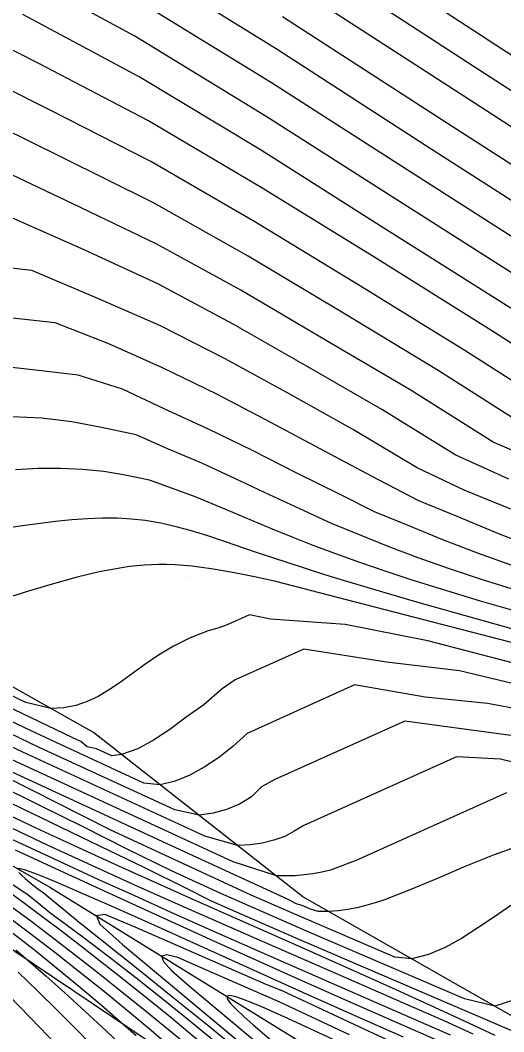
# Model space of a CAD drawing. Extents: x 2356077 to 2359823, y 225951 to 227822.
# Drawn here: x 2356788.9 to 2356814.3, y 227222.4 to 227275.5 of the extents above; entities that cross this region are included whole.
import ezdxf

# ---------------------------------------------------------------- set-up
doc = ezdxf.new("R2010")
doc.units = 0
for name, color, linetype in [('DTM Contours Major', 7, 'Continuous'), ('DTM Contours Minor', 7, 'Continuous'), ('PH Exist DTM Breakline', 7, 'Continuous'), ('PH Exist DTM Point', 7, 'Continuous')]:
    doc.layers.add(name, color=color, linetype=linetype)

msp = doc.modelspace()

# ---------------------------------------------------------------- linework, layer by layer
at = {"layer": 'DTM Contours Major'}
for points in [[(2356848.823, 227254.962), (2356846.11, 227255.881), (2356843.26, 227256.937), (2356840.084, 227258.434), (2356836.625, 227260.214), (2356832.825, 227262.334), (2356823.898, 227267.786), (2356813.905, 227274.236), (2356803.47, 227281.026)], [(2356857.144, 227244.996), (2356847.362, 227248.584), (2356843.763, 227249.813), (2356840.139, 227251.041), (2356836.449, 227252.344), (2356832.56, 227254.076), (2356828.477, 227256.079), (2356824.208, 227258.338), (2356817.104, 227262.642), (2356809.663, 227267.384), (2356802.094, 227272.242), (2356794.652, 227276.818)], [(2356815.747, 227254.02), (2356810.861, 227257.127), (2356805.872, 227260.137), (2356800.854, 227263.134), (2356795.886, 227265.938), (2356791.041, 227268.338), (2356786.26, 227270.688)], [(2356814.905, 227246.812), (2356812.983, 227247.502), (2356811.115, 227248.22), (2356809.287, 227248.971), (2356807.509, 227249.687), (2356805.701, 227250.596), (2356803.393, 227251.739), (2356801.087, 227252.908), (2356798.781, 227254.045), (2356796.477, 227255.094), (2356794.243, 227256.135), (2356791.918, 227256.877), (2356789.831, 227257.115), (2356787.809, 227257.357)], [(2356820.208, 227240.34), (2356810.311, 227242.909), (2356805.96, 227243.765), (2356802.045, 227244.044), (2356800.925, 227244.276), (2356799.748, 227243.747), (2356799.26, 227243.578), (2356798.76, 227243.434), (2356797.799, 227243.07), (2356796.935, 227242.638), (2356796.148, 227242.162), (2356795.42, 227241.662), (2356794.067, 227240.682), (2356793.516, 227240.314), (2356792.958, 227239.989), (2356792.385, 227239.718), (2356791.787, 227239.513), (2356791.155, 227239.388), (2356790.48, 227239.353), (2356789.162, 227239.661), (2356781.398, 227243.381)], [(2356814.465, 227234.916), (2356806.587, 227231.374), (2356805.199, 227230.853), (2356804.737, 227230.752), (2356804.272, 227230.668), (2356803.804, 227230.605), (2356803.328, 227230.563), (2356802.844, 227230.546), (2356802.349, 227230.554), (2356800.07, 227231.291), (2356788.022, 227236.85)], [(2356813.867, 227222.16), (2356812.244, 227222.919), (2356810.496, 227223.722), (2356808.658, 227224.557), (2356806.766, 227225.409), (2356803.469, 227226.876), (2356797.884, 227229.347), (2356796.444, 227229.988), (2356794.237, 227230.979), (2356791.981, 227232.004), (2356789.695, 227233.058), (2356787.396, 227234.139)], [(2356788.003, 227228.575), (2356789.351, 227227.556), (2356790.678, 227226.534), (2356791.968, 227225.523), (2356793.207, 227224.536), (2356794.378, 227223.584), (2356795.746, 227222.447), (2356796.546, 227221.765)], [(2356808.515, 227221.771), (2356806.173, 227222.864), (2356803.707, 227224.025), (2356802.645, 227224.503), (2356801.809, 227224.849), (2356794.904, 227227.863), (2356793.308, 227228.52), (2356792.884, 227228.449), (2356793.059, 227228.011), (2356794.25, 227226.951), (2356800.272, 227221.926)]]:
    msp.add_lwpolyline(points, dxfattribs=at)
at = {"layer": 'DTM Contours Minor'}
for points in [[(2356850.682, 227252.943), (2356847.814, 227253.931), (2356844.923, 227254.911), (2356841.918, 227256), (2356838.599, 227257.548), (2356835.008, 227259.381), (2356831.087, 227261.559), (2356822.522, 227266.781), (2356813.05, 227272.894), (2356803.207, 227279.293)], [(2356848.192, 227249.673), (2356844.779, 227250.842), (2356841.341, 227252.006), (2356837.83, 227253.244), (2356834.083, 227254.93), (2356830.116, 227256.895), (2356825.883, 227259.198), (2356818.443, 227263.677), (2356810.502, 227268.756), (2356802.379, 227273.992), (2356794.396, 227278.939)], [(2356856.779, 227243.736), (2356846.532, 227247.494), (2356842.744, 227248.786), (2356838.932, 227250.077), (2356835.059, 227251.454), (2356831.03, 227253.231), (2356826.834, 227255.268), (2356822.528, 227257.466), (2356815.776, 227261.598), (2356808.832, 227266.002), (2356801.806, 227270.484), (2356794.898, 227274.692), (2356788.306, 227278.273)], [(2356849.851, 227251.853), (2356846.804, 227252.901), (2356843.732, 227253.941), (2356840.565, 227255.074), (2356837.104, 227256.67), (2356833.385, 227258.552), (2356829.353, 227260.78), (2356821.161, 227265.765), (2356812.208, 227271.538), (2356802.952, 227277.548)], [(2356850.472, 227243.533), (2356847.506, 227244.756), (2356846.198, 227245.293), (2356845.283, 227245.656), (2356844.358, 227246.006), (2356843.565, 227246.291), (2356842.654, 227246.607), (2356841.163, 227247.107), (2356838.485, 227247.994), (2356835.361, 227249.067), (2356831.847, 227250.364), (2356827.997, 227251.923), (2356823.856, 227253.757), (2356819.52, 227255.501), (2356813.634, 227259.243), (2356807.616, 227263.005), (2356801.552, 227266.749), (2356795.578, 227270.267), (2356789.815, 227273.276), (2356784.05, 227276.192)], [(2356856.42, 227242.474), (2356845.701, 227246.405), (2356841.722, 227247.759), (2356837.718, 227249.116), (2356833.662, 227250.573), (2356829.492, 227252.392), (2356825.187, 227254.46), (2356820.826, 227256.61), (2356814.455, 227260.543), (2356808.001, 227264.607), (2356801.508, 227268.716), (2356795.125, 227272.562), (2356789.001, 227275.835)], [(2356849.021, 227250.763), (2356845.792, 227251.871), (2356842.538, 227252.973), (2356839.202, 227254.152), (2356835.597, 227255.791), (2356831.752, 227257.712), (2356827.615, 227259.976), (2356819.796, 227264.697), (2356811.351, 227270.111), (2356802.667, 227275.725)], [(2356848.633, 227242.909), (2356847.249, 227243.535), (2356845.754, 227244.216), (2356845.135, 227244.487), (2356844.543, 227244.735), (2356844.023, 227244.94), (2356843.327, 227245.195), (2356842.841, 227245.362), (2356842.214, 227245.566), (2356841.538, 227245.777), (2356838.198, 227246.79), (2356835.645, 227247.6), (2356832.672, 227248.614), (2356829.337, 227249.852), (2356825.702, 227251.338), (2356821.807, 227253.078), (2356817.714, 227254.709), (2356812.312, 227258.144), (2356806.78, 227261.556), (2356801.217, 227264.936), (2356795.736, 227268.103), (2356790.431, 227270.811), (2356785.163, 227273.455)], [(2356816.985, 227251.967), (2356813.753, 227253.349), (2356809.38, 227256.115), (2356804.939, 227258.725), (2356800.466, 227261.341), (2356796.014, 227263.786), (2356791.635, 227265.884), (2356787.34, 227267.92)], [(2356814.585, 227251.407), (2356811.752, 227252.682), (2356807.89, 227255.074), (2356803.996, 227257.323), (2356800.066, 227259.567), (2356796.134, 227261.661), (2356792.236, 227263.459), (2356788.42, 227265.151)], [(2356814.683, 227249.836), (2356812.223, 227250.835), (2356809.756, 227252.012), (2356806.411, 227253.996), (2356803.053, 227255.876), (2356799.656, 227257.739), (2356796.239, 227259.473), (2356792.819, 227260.961), (2356789.47, 227262.379), (2356786.497, 227262.708)], [(2356816.227, 227247.695), (2356814.084, 227248.526), (2356811.953, 227249.418), (2356809.845, 227250.268), (2356807.692, 227251.385), (2356804.882, 227252.873), (2356802.055, 227254.389), (2356799.209, 227255.88), (2356796.355, 227257.264), (2356793.531, 227258.527), (2356790.709, 227259.63), (2356788.144, 227259.907)], [(2356816.579, 227245.066), (2356813.188, 227246.116), (2356811.455, 227246.696), (2356809.807, 227247.282), (2356808.231, 227247.876), (2356806.714, 227248.481), (2356805.252, 227249.079), (2356803.81, 227249.739), (2356801.989, 227250.587), (2356800.196, 227251.435), (2356798.423, 227252.247), (2356796.663, 227252.989), (2356794.966, 227253.736), (2356793.148, 227254.126), (2356791.575, 227254.426), (2356790, 227254.609), (2356788.428, 227254.691)], [(2356817.027, 227243.868), (2356813.096, 227244.995), (2356809.495, 227246.097), (2356808.074, 227246.564), (2356806.738, 227247.024), (2356805.478, 227247.479), (2356804.284, 227247.929), (2356803.147, 227248.376), (2356802.056, 227248.82), (2356799.393, 227249.943), (2356798.122, 227250.459), (2356796.873, 227250.921), (2356795.659, 227251.356), (2356794.389, 227251.619), (2356793.27, 227251.806), (2356792.135, 227251.92), (2356790.983, 227251.969), (2356789.811, 227251.962), (2356788.617, 227251.907)], [(2356818.369, 227242.532), (2356813.86, 227243.785), (2356809.624, 227244.978), (2356805.887, 227246.077), (2356804.85, 227246.398), (2356803.879, 227246.706), (2356802.969, 227247.002), (2356801.306, 227247.557), (2356799.612, 227248.133), (2356798.73, 227248.425), (2356797.886, 227248.686), (2356797.066, 227248.912), (2356796.257, 227249.096), (2356795.445, 227249.233), (2356794.712, 227249.312), (2356793.963, 227249.353), (2356793.193, 227249.358), (2356792.397, 227249.331), (2356791.573, 227249.272), (2356790.714, 227249.186), (2356789.111, 227248.978), (2356787.421, 227248.722)], [(2356815.678, 227242.569), (2356806.044, 227245.07), (2356802.311, 227246.024), (2356801.274, 227246.251), (2356800.32, 227246.447), (2356799.442, 227246.61), (2356798.911, 227246.698), (2356798.404, 227246.772), (2356797.918, 227246.831), (2356797.448, 227246.876), (2356796.993, 227246.906), (2356796.547, 227246.922), (2356796.157, 227246.922), (2356795.77, 227246.911), (2356795.384, 227246.889), (2356794.998, 227246.855), (2356794.611, 227246.811), (2356794.219, 227246.756), (2356793.022, 227246.533), (2356791.793, 227246.239), (2356790.544, 227245.894), (2356789.291, 227245.518), (2356786.823, 227244.756)], [(2356816.156, 227240.339), (2356811.983, 227241.332), (2356808.15, 227241.793), (2356803.789, 227242.474), (2356800.185, 227240.854), (2356799.496, 227240.382), (2356798.524, 227239.543), (2356797.602, 227238.888), (2356796.729, 227238.253), (2356795.884, 227237.683), (2356795.047, 227237.229), (2356794.2, 227236.936), (2356793.687, 227236.858), (2356792.883, 227237.229), (2356792.39, 227237.332), (2356792.058, 227237.61), (2356791.635, 227237.805), (2356786.317, 227240.349)], [(2356816.945, 227238.96), (2356813.461, 227239.608), (2356810.171, 227239.95), (2356806.465, 227240.588), (2356800.807, 227238.044), (2356800.06, 227237.35), (2356799.303, 227236.758), (2356798.543, 227236.273), (2356797.789, 227235.855), (2356797.026, 227235.533), (2356796.237, 227235.341), (2356795.373, 227235.424), (2356790.749, 227237.558), (2356789.098, 227238.342), (2356782.795, 227241.362)], [(2356814.955, 227237.892), (2356809.107, 227238.686), (2356802.269, 227235.612), (2356801.568, 227235.238), (2356801.029, 227234.712), (2356800.397, 227234.325), (2356799.714, 227234.048), (2356799.011, 227233.849), (2356798.274, 227233.745), (2356796.995, 227234.021), (2356789.867, 227237.31), (2356788.337, 227238.031)], [(2356816.741, 227236.051), (2356814.136, 227236.694), (2356811.82, 227236.816), (2356803.785, 227233.203), (2356803.288, 227232.906), (2356802.787, 227232.629), (2356802.206, 227232.427), (2356801.596, 227232.279), (2356800.967, 227232.184), (2356800.311, 227232.15), (2356798.572, 227232.637), (2356789.003, 227237.053), (2356787.62, 227237.699)], [(2356814.68, 227228.994), (2356813.819, 227228.401), (2356812.956, 227227.814), (2356812.09, 227227.266), (2356811.222, 227226.791), (2356810.35, 227226.421), (2356809.476, 227226.19), (2356808.587, 227226.274), (2356803.448, 227228.482), (2356801.016, 227229.544), (2356796.012, 227231.85), (2356793.602, 227232.966), (2356785.301, 227237.153)], [(2356815.26, 227224.149), (2356813.837, 227223.701), (2356812.247, 227224.087), (2356804.015, 227227.618), (2356799.427, 227229.62), (2356796.865, 227230.801), (2356794.484, 227231.965), (2356792.172, 227233.128), (2356789.854, 227234.278), (2356785.35, 227236.499)], [(2356815.316, 227232.209), (2356813.816, 227231.663), (2356812.324, 227231.061), (2356810.856, 227230.432), (2356809.423, 227229.828), (2356808.039, 227229.3), (2356807.546, 227229.136), (2356807.058, 227228.992), (2356806.573, 227228.871), (2356806.09, 227228.776), (2356805.604, 227228.711), (2356805.114, 227228.679), (2356804.548, 227228.685), (2356804.138, 227228.801), (2356803.785, 227228.953), (2356803.359, 227229.091), (2356803.069, 227229.266), (2356802.696, 227229.428), (2356797.512, 227231.815), (2356787.218, 227236.565)], [(2356816.089, 227221.821), (2356803.459, 227227.242), (2356800.24, 227228.647), (2356798.934, 227229.23), (2356797.646, 227229.873), (2356795.379, 227230.987), (2356793.086, 227232.098), (2356786.276, 227235.367)], [(2356812.71, 227222.235), (2356811.174, 227222.923), (2356809.559, 227223.636), (2356806.154, 227225.123), (2356801.326, 227227.222), (2356798.17, 227228.607), (2356796.548, 227229.327), (2356794.89, 227230.07), (2356792.631, 227231.095), (2356790.329, 227232.157), (2356788.01, 227233.246)], [(2356811.519, 227222.177), (2356807.094, 227224.108), (2356802.164, 227226.258), (2356798.617, 227227.824), (2356796.776, 227228.646), (2356794.894, 227229.495), (2356792.973, 227230.37), (2356790.627, 227231.452), (2356788.288, 227232.542)], [(2356813.462, 227220.738), (2356809.076, 227222.665), (2356806.233, 227223.914), (2356803.105, 227225.302), (2356801.118, 227226.193), (2356799.051, 227227.126), (2356794.782, 227229.07), (2356790.514, 227231.032), (2356788.611, 227231.91)], [(2356809.032, 227222.074), (2356806.487, 227223.197), (2356803.742, 227224.422), (2356795.951, 227227.937), (2356793.983, 227228.818), (2356792.214, 227229.598), (2356790.721, 227230.237), (2356790.211, 227230.448), (2356789.765, 227230.625), (2356789.388, 227230.766), (2356789.085, 227230.867), (2356788.863, 227230.924), (2356788.727, 227230.934)], [(2356788.126, 227230.331), (2356789.265, 227229.575), (2356789.806, 227229.13), (2356790.421, 227228.632), (2356791.286, 227227.997), (2356792.151, 227227.352), (2356793.549, 227226.293), (2356794.939, 227225.216), (2356796.319, 227224.126), (2356797.685, 227223.025), (2356799.036, 227221.919)], [(2356788.785, 227230.725), (2356788.926, 227230.584), (2356789.119, 227230.41), (2356789.361, 227230.203), (2356789.781, 227229.87), (2356790.062, 227229.683), (2356792.05, 227228.051), (2356795.15, 227225.582), (2356796.903, 227224.176), (2356798.732, 227222.696), (2356800.596, 227221.172)], [(2356787.853, 227230.018), (2356788.938, 227229.224), (2356789.997, 227228.436), (2356791.03, 227227.656), (2356792.039, 227226.884), (2356793.024, 227226.12), (2356793.986, 227225.365), (2356794.938, 227224.609), (2356795.869, 227223.861), (2356796.783, 227223.117), (2356797.682, 227222.376), (2356798.569, 227221.636)], [(2356788.181, 227229.099), (2356789.415, 227228.18), (2356790.613, 227227.272), (2356791.769, 227226.383), (2356792.878, 227225.519), (2356793.934, 227224.686), (2356795.53, 227223.407), (2356796.668, 227222.478), (2356797.75, 227221.573)], [(2356788.463, 227227.563), (2356789.617, 227226.655), (2356790.78, 227225.719), (2356791.948, 227224.757), (2356793.118, 227223.769), (2356794.286, 227222.756), (2356794.966, 227222.154)], [(2356788.63, 227226.669), (2356789.262, 227226.128), (2356790.206, 227225.303), (2356791.216, 227224.401), (2356792.28, 227223.43), (2356793.388, 227222.398), (2356794.525, 227221.313)], [(2356806.199, 227222.194), (2356802.524, 227223.92), (2356798.345, 227225.743), (2356797.164, 227226.252), (2356796.571, 227226.398), (2356796.307, 227226.337), (2356796.406, 227226.053), (2356796.819, 227225.572), (2356797.774, 227224.755), (2356802.092, 227221.148)], [(2356788.749, 227225.495), (2356789.786, 227224.497), (2356790.847, 227223.452), (2356791.925, 227222.366), (2356793.009, 227221.248)], [(2356787.735, 227224.788), (2356789.912, 227222.555), (2356790.645, 227221.797)], [(2356807.198, 227221.089), (2356802.946, 227223.05), (2356801.734, 227223.593), (2356801.105, 227223.861), (2356800.571, 227224.071), (2356800.151, 227224.21), (2356799.864, 227224.266), (2356799.73, 227224.225), (2356799.76, 227224.084), (2356799.934, 227223.85), (2356800.233, 227223.536), (2356800.638, 227223.153), (2356801.128, 227222.713), (2356802.332, 227221.68)]]:
    msp.add_lwpolyline(points, dxfattribs=at)
at = {"layer": 'PH Exist DTM Breakline'}
for points in [[(2356598.346, 227344.988), (2356610.985, 227337.882), (2356624.757, 227330.619), (2356633.489, 227324.349), (2356646.025, 227317.874), (2356660.346, 227309.675), (2356674.025, 227301.367), (2356685.554, 227293.579), (2356704.848, 227281.062), (2356719.296, 227272.924), (2356732.757, 227265.163), (2356747.196, 227256.79), (2356757.161, 227250.113), (2356766.932, 227244.619), (2356779.34, 227236.291), (2356790.423, 227229.967), (2356803.979, 227221.604), (2356813.49, 227214.849), (2356822.994, 227209.197), (2356834.106, 227204.079), (2356840.653, 227200.058), (2356845.766, 227194.655), (2356853.969, 227189.123)], [(2356849.479, 227201.151), (2356841.501, 227207.716), (2356831.266, 227213.47), (2356818.296, 227221.156), (2356803.747, 227229.459), (2356792.725, 227238.092), (2356780.814, 227244.788), (2356767.706, 227252.157), (2356757.219, 227258.47), (2356745.167, 227265.849), (2356732.916, 227272.736), (2356723.277, 227279.91)], [(2356701.726, 227278.246), (2356715.471, 227270.812), (2356729.359, 227262.131), (2356738.661, 227255.665), (2356750.12, 227250.753), (2356761.713, 227243.85), (2356773.041, 227235.362), (2356785.512, 227228.645), (2356797.791, 227220.404), (2356811.601, 227211.944), (2356824.322, 227204.174), (2356835.217, 227197.94), (2356847.087, 227190.239), (2356863.916, 227179.1)]]:
    msp.add_lwpolyline(points, dxfattribs=at)
at = {"layer": 'PH Exist DTM Point'}
msp.add_line((2356797.83, 227246.304), (2356797.83, 227246.304), dxfattribs=at)

doc.saveas('drawing.dxf')
